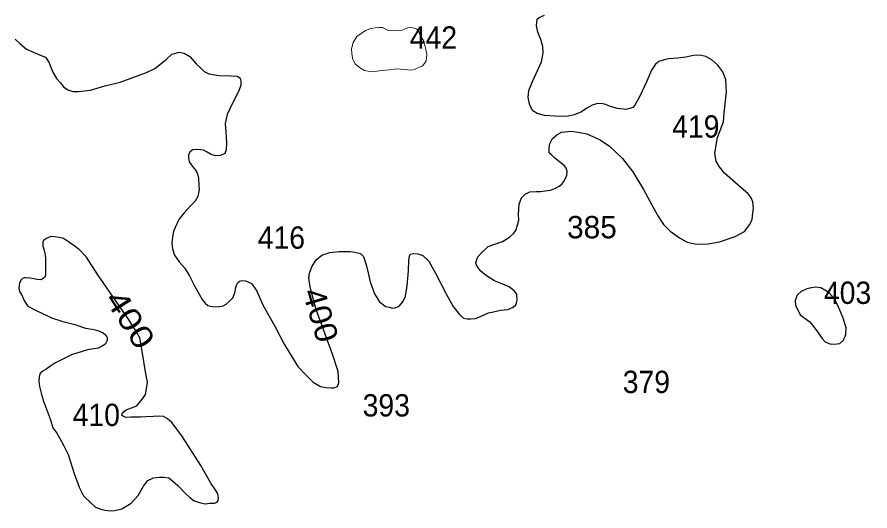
# Model space of a CAD drawing. Extents: x 445.4 to 500, y 8728.7 to 8784.
# Drawn here: x 451.54 to 457.66, y 8738.97 to 8742.51 of the extents above; entities that cross this region are included whole.
import ezdxf
from ezdxf.enums import TextEntityAlignment as Align

# ---------------------------------------------------------------- set-up
doc = ezdxf.new("R2010")
doc.units = 0
doc.header["$LTSCALE"] = 0.064
doc.layers.add('1', color=7, linetype='Continuous', lineweight=25)
doc.layers.add('2', color=7, linetype='Continuous', lineweight=13)
doc.layers.add('21', color=7, linetype='Continuous')
doc.layers.add('61', color=7, linetype='Continuous')

msp = doc.modelspace()

# ---------------------------------------------------------------- linework, layer by layer
at = {"layer": '1'}
for points in [[(455.3573, 8741.5957), (455.3788, 8741.6386), (455.4101, 8741.6659), (455.4432, 8741.6854), (455.5116, 8741.6912), (455.5741, 8741.6815), (455.6248, 8741.6717), (455.7205, 8741.6288), (455.7869, 8741.584), (455.8806, 8741.4944), (455.9548, 8741.3989), (456.0316, 8741.2737), (456.0765, 8741.1899), (456.1334, 8741.0855), (456.1744, 8741.0232), (456.2232, 8740.9744), (456.2896, 8740.9257), (456.3442, 8740.8945), (456.4126, 8740.8809), (456.4946, 8740.8829), (456.5766, 8740.8984), (456.6879, 8740.9355), (456.7562, 8740.9725), (456.7953, 8741.0232), (456.8109, 8741.0602), (456.8167, 8741.1031), (456.8206, 8741.1401), (456.8148, 8741.1849), (456.8031, 8741.2141), (456.7816, 8741.2414), (456.7113, 8741.3038), (456.6117, 8741.3915), (456.5767, 8741.4356), (456.5533, 8741.4766), (456.5436, 8741.5311), (456.5494, 8741.5759), (456.5631, 8741.6461), (456.6041, 8741.7591), (456.6099, 8741.8234), (456.6276, 8741.9728), (456.6217, 8742.0586), (456.6002, 8742.1171), (456.5651, 8742.1638), (456.5221, 8742.2028), (456.4792, 8742.2262), (456.4362, 8742.2359), (456.3894, 8742.234), (456.3347, 8742.2223), (456.2781, 8742.2145), (456.2117, 8742.2106), (456.1726, 8742.2008), (456.1414, 8742.1911), (456.118, 8742.1716), (456.0887, 8742.1287), (456.0555, 8742.0508), (456.0028, 8741.9378), (455.9696, 8741.8774), (455.9559, 8741.8618), (455.9403, 8741.8559), (455.9051, 8741.8481), (455.8446, 8741.854), (455.7919, 8741.8676), (455.7607, 8741.8832), (455.7283, 8741.8889), (455.6931, 8741.887), (455.6619, 8741.8772), (455.6248, 8741.8558), (455.5858, 8741.8305), (455.533, 8741.809), (455.4901, 8741.7993), (455.4315, 8741.7973), (455.3964, 8741.7993), (455.3222, 8741.8051), (455.2695, 8741.8188), (455.2363, 8741.8363), (455.2148, 8741.8792), (455.205, 8741.9318), (455.2089, 8741.9825), (455.2343, 8742.0487), (455.3007, 8742.189), (455.3119, 8742.2525), (455.31, 8742.2993), (455.2943, 8742.348), (455.2729, 8742.4006), (455.2631, 8742.4474), (455.2651, 8742.4727), (455.269, 8742.4942), (455.2826, 8742.5059), (455.3217, 8742.5234)], [(451.5235, 8742.3513), (451.5569, 8742.32), (451.6049, 8742.2804), (451.6592, 8742.2554), (451.7094, 8742.2345), (451.7407, 8742.222), (451.7658, 8742.1866), (451.7929, 8742.1157)], [(451.7929, 8742.1157), (451.8201, 8742.0698), (451.8493, 8742.0386), (451.8707, 8742.0105), (451.902, 8741.9876), (451.9375, 8741.9771), (451.9751, 8741.9771), (452.0629, 8741.9855), (452.1673, 8742.0168), (452.2759, 8742.0439), (452.4648, 8742.1113), (452.5253, 8742.1405), (452.6068, 8742.2051), (452.6486, 8742.2426), (452.6757, 8742.251), (452.7008, 8742.2572), (452.7363, 8742.251), (452.776, 8742.226), (452.822, 8742.1738), (452.8596, 8742.1384), (452.8784, 8742.1196), (452.9139, 8742.103), (452.9849, 8742.0904), (453.0726, 8742.0884), (453.119, 8742.0851), (453.1378, 8742.0726), (453.142, 8742.0497), (453.142, 8742.0205), (453.1274, 8741.9809), (453.0835, 8741.8912), (453.0438, 8741.8099), (453.0313, 8741.7474), (453.0355, 8741.6848), (453.0397, 8741.6077), (453.0372, 8741.5586), (453.0289, 8741.5315), (452.9955, 8741.5169), (452.96, 8741.5149), (452.9286, 8741.5253), (452.9015, 8741.542), (452.8743, 8741.5565), (452.8325, 8741.5607), (452.7949, 8741.5586), (452.7761, 8741.5399), (452.7678, 8741.519), (452.7678, 8741.5023), (452.772, 8741.4711), (452.7845, 8741.4544), (452.797, 8741.4356), (452.8221, 8741.4064), (452.8325, 8741.3856), (452.8388, 8741.3543), (452.8409, 8741.3022), (452.843, 8741.273), (452.8346, 8741.2219), (452.8158, 8741.1907), (452.7844, 8741.1594), (452.7364, 8741.1052), (452.6967, 8741.0572), (452.6601, 8740.9739), (452.6512, 8740.9296), (452.6468, 8740.8912), (452.6512, 8740.8483), (452.666, 8740.8025), (452.7001, 8740.7537), (452.7385, 8740.7109), (452.7743, 8740.6538), (452.8128, 8740.5784), (452.8439, 8740.5238), (452.8661, 8740.4839), (452.8869, 8740.4573), (452.9046, 8740.4425), (452.9239, 8740.4366), (452.955, 8740.4321), (452.9905, 8740.4351), (453.0157, 8740.4395), (453.0379, 8740.4514), (453.0586, 8740.4691), (453.0852, 8740.4972), (453.1, 8740.5326), (453.106, 8740.5696), (453.1134, 8740.5917), (453.1208, 8740.6065), (453.1326, 8740.6168), (453.1519, 8740.6198), (453.1726, 8740.6183), (453.1992, 8740.6095), (453.22, 8740.5991), (453.2555, 8740.5489), (453.3014, 8740.4469), (453.3884, 8740.2877), (453.4528, 8740.1649), (453.5055, 8740.0772), (453.5524, 8740.0031), (453.6115, 8739.9419), (453.6623, 8739.8912), (453.7131, 8739.8601), (453.7521, 8739.8542), (453.7912, 8739.8523), (453.8087, 8739.8503), (453.8361, 8739.8601)], [(453.8361, 8739.8601), (453.8458, 8739.8874), (453.84, 8739.9672), (453.797, 8740.0998), (453.7697, 8740.1758), (453.717, 8740.3211), (453.6838, 8740.4108), (453.6623, 8740.4926), (453.6389, 8740.5764), (453.6311, 8740.6368), (453.635, 8740.6739), (453.6526, 8740.7198), (453.6819, 8740.7686), (453.7229, 8740.8017), (453.7815, 8740.8212), (453.8479, 8740.829), (453.926, 8740.829), (453.9611, 8740.8231), (454.0002, 8740.8153), (454.0236, 8740.7919), (454.0431, 8740.7257), (454.0704, 8740.6107), (454.1017, 8740.525), (454.1368, 8740.4684), (454.1649, 8740.4463), (454.1806, 8740.4346), (454.2059, 8740.4287), (454.2294, 8740.4229), (454.2508, 8740.4248), (454.2782, 8740.4365), (454.3055, 8740.4677), (454.325, 8740.5086), (454.3367, 8740.5827), (454.3446, 8740.6899), (454.3466, 8740.7645), (454.3525, 8740.7957), (454.3584, 8740.8093), (454.3798, 8740.8132), (454.413, 8740.8113), (454.4482, 8740.7996), (454.4911, 8740.7587), (454.5399, 8740.6729), (454.618, 8740.5209), (454.6669, 8740.4332), (454.7104, 8740.3777), (454.7397, 8740.3504), (454.767, 8740.3465), (454.7924, 8740.3465), (454.8256, 8740.3485), (454.8666, 8740.366), (454.9193, 8740.3894), (454.9564, 8740.3972), (455.0052, 8740.4069), (455.058, 8740.4128), (455.097, 8740.4284), (455.1146, 8740.4459), (455.1204, 8740.4595), (455.1243, 8740.479), (455.1224, 8740.5219), (455.1068, 8740.5453), (455.0677, 8740.5765), (455.0111, 8740.5999), (454.9623, 8740.6193), (454.9057, 8740.6544), (454.8647, 8740.6875), (454.8373, 8740.7222), (454.8295, 8740.7456), (454.8353, 8740.771), (454.8432, 8740.7904), (454.8685, 8740.8197), (454.9174, 8740.8645), (455.0208, 8740.9015), (455.056, 8740.921), (455.0716, 8740.9327), (455.0989, 8740.958), (455.1146, 8740.9795), (455.1263, 8741.0184), (455.136, 8741.0535), (455.1345, 8741.0956), (455.1403, 8741.1677), (455.156, 8741.2144), (455.1833, 8741.2398), (455.2165, 8741.2554), (455.2614, 8741.2593), (455.2926, 8741.2593), (455.3258, 8741.2632), (455.3649, 8741.269), (455.4, 8741.2827), (455.4254, 8741.2982), (455.4449, 8741.3119), (455.4606, 8741.3314), (455.4723, 8741.3528), (455.482, 8741.3762), (455.484, 8741.4015), (455.4781, 8741.423), (455.4625, 8741.4444), (455.3961, 8741.497), (455.373, 8741.5197), (455.3554, 8741.5372), (455.3554, 8741.5587), (455.3573, 8741.5957)], [(452.1173, 8740.6605), (452.0363, 8740.7873), (451.9793, 8740.8463), (451.9136, 8740.8922), (451.8698, 8740.9228), (451.8391, 8740.9294), (451.8085, 8740.9338), (451.7822, 8740.936), (451.7668, 8740.9316), (451.7493, 8740.9228), (451.7274, 8740.9075), (451.723, 8740.8966), (451.723, 8740.8704), (451.7318, 8740.8354), (451.7362, 8740.8157), (451.7406, 8740.7829), (451.7406, 8740.7173), (451.7406, 8740.678), (451.7406, 8740.6583), (451.7362, 8740.6452), (451.7252, 8740.6342), (451.7099, 8740.6255), (451.6814, 8740.6277), (451.6573, 8740.6321), (451.631, 8740.6364), (451.6004, 8740.6408), (451.5916, 8740.6408), (451.5763, 8740.6342), (451.5675, 8740.6255), (451.5544, 8740.6036), (451.55, 8740.5643), (451.5566, 8740.5381), (451.5691, 8740.5207)], [(451.5691, 8740.5207), (451.5911, 8740.4727), (451.6151, 8740.4377), (451.6743, 8740.4049), (451.751, 8740.3699), (451.7838, 8740.3524), (451.8585, 8740.3294), (451.9505, 8740.3054), (452.0271, 8740.2791), (452.0753, 8740.2726), (452.0972, 8740.266), (452.1213, 8740.2595), (452.1542, 8740.2463), (452.1739, 8740.2288), (452.1826, 8740.2114), (452.1826, 8740.1895), (452.1717, 8740.1676), (452.1585, 8740.1567), (452.1191, 8740.1348), (452.0425, 8740.1239), (451.9285, 8740.0889), (451.8563, 8740.0518), (451.8077, 8740.0291), (451.7792, 8740.0094), (451.7442, 8739.9832), (451.7135, 8739.9657), (451.7004, 8739.9504), (451.696, 8739.9285), (451.6938, 8739.9001), (451.6982, 8739.8607), (451.7135, 8739.8039), (451.7267, 8739.7558), (451.7771, 8739.6212), (451.7946, 8739.5644), (451.8231, 8739.5272), (451.8406, 8739.4922), (451.8735, 8739.4354), (451.9041, 8739.3742), (451.9459, 8739.2373), (451.9831, 8739.1389), (452.0138, 8739.0777), (452.0685, 8739.023), (452.0992, 8738.9946), (452.1386, 8738.9815), (452.1671, 8738.9749), (452.2087, 8738.9684), (452.2394, 8738.9727), (452.2876, 8738.9837), (452.3555, 8739.023), (452.4059, 8739.0799), (452.4431, 8739.1454), (452.476, 8739.187), (452.5154, 8739.2067), (452.5592, 8739.211), (452.5899, 8739.211), (452.6249, 8739.2067), (452.6512, 8739.1848), (452.6917, 8739.1511), (452.7399, 8739.0986), (452.7772, 8739.0658), (452.8078, 8739.0418), (452.8319, 8739.033), (452.8538, 8739.0265), (452.8867, 8739.0199), (452.9195, 8739.0243), (452.9546, 8739.0243), (452.9721, 8739.0308), (452.9809, 8739.0439), (452.9831, 8739.0614), (452.9787, 8739.0899), (452.9633, 8739.1161), (452.9261, 8739.1686), (452.856, 8739.2932), (452.7246, 8739.5), (452.6501, 8739.6006), (452.6129, 8739.6312), (452.5866, 8739.6465), (452.5537, 8739.6487), (452.5165, 8739.6465), (452.4661, 8739.6443), (452.4223, 8739.64), (452.3894, 8739.64), (452.3522, 8739.64), (452.3172, 8739.6378), (452.2887, 8739.6531), (452.2909, 8739.664), (452.3018, 8739.6793), (452.3193, 8739.6924), (452.3391, 8739.7012), (452.396, 8739.723), (452.4443, 8739.7811), (452.4574, 8739.803), (452.4662, 8739.8445), (452.4727, 8739.8926), (452.4596, 8739.967), (452.4377, 8740.1003), (452.4177, 8740.2089), (452.3892, 8740.2592), (452.3366, 8740.3423), (452.2731, 8740.4363), (452.1173, 8740.6605)]]:
    msp.add_lwpolyline(points, dxfattribs=at)
msp.add_lwpolyline([(457.1555, 8740.3738), (457.2237, 8740.3235), (457.2682, 8740.2702), (457.3127, 8740.205), (457.3335, 8740.1813), (457.3691, 8740.1665), (457.3988, 8740.1636), (457.4403, 8740.1695), (457.467, 8740.1932), (457.4819, 8740.2346), (457.4848, 8740.282), (457.4641, 8740.3501), (457.4285, 8740.436), (457.3988, 8740.4923), (457.3602, 8740.5337), (457.3038, 8740.5693), (457.2682, 8740.5722), (457.2356, 8740.5693), (457.203, 8740.5604), (457.1614, 8740.5426), (457.1347, 8740.516), (457.1199, 8740.4775), (457.1228, 8740.4419), (457.1407, 8740.4064)], close=True, dxfattribs=at)
at = {"layer": '2'}
msp.add_lwpolyline([(454.0299, 8742.127), (454.079, 8742.1181), (454.1371, 8742.1248), (454.2063, 8742.1315), (454.2644, 8742.1382), (454.3381, 8742.1315), (454.3626, 8742.1293), (454.3894, 8742.1337), (454.4229, 8742.1493), (454.443, 8742.1583), (454.4609, 8742.1761), (454.472, 8742.1961), (454.4765, 8742.2429), (454.4698, 8742.2741), (454.4631, 8742.3076), (454.4519, 8742.341), (454.4341, 8742.37), (454.4251, 8742.39), (454.4184, 8742.4056), (454.4073, 8742.4212), (454.4006, 8742.4257), (454.3783, 8742.4324), (454.3626, 8742.4368), (454.3403, 8742.4324), (454.3224, 8742.4257), (454.3001, 8742.4168), (454.2733, 8742.4123), (454.2264, 8742.4101), (454.1996, 8742.4145), (454.1594, 8742.4346), (454.1349, 8742.4346), (454.1058, 8742.4324), (454.0746, 8742.4279), (454.0366, 8742.4123), (453.9741, 8742.37), (453.9473, 8742.3276), (453.9361, 8742.2831), (453.9384, 8742.2452), (453.9451, 8742.2051), (453.9629, 8742.1739), (453.983, 8742.1583), (454.0009, 8742.1427)], close=True, dxfattribs=at)

# ---------------------------------------------------------------- texts
at = {"layer": '21', "width": 0.95}
for s, p in [('442', (454.3549, 8742.2836)), ('419', (456.2372, 8741.6453)), ('416', (453.2638, 8740.8486)), ('403', (457.3257, 8740.4528)), ('379', (455.8824, 8739.8136)), ('393', (454.0166, 8739.6457)), ('410', (451.9361, 8739.5772))]:
    msp.add_text(s, height=0.16, dxfattribs=at).set_placement(p)
at = {"layer": '21'}
msp.add_text('385', height=0.16, dxfattribs=at).set_placement((455.4829, 8740.9233))
at = {"layer": '61'}
for rotation, width, p in [(286.393, 1.1, (453.6383, 8740.3514)), (302.559, 1.25, (452.2814, 8740.2983))]:
    msp.add_text('400', height=0.16, rotation=rotation, dxfattribs=dict(at, width=width)).set_placement(p, align=Align.CENTER)

doc.saveas('drawing.dxf')
